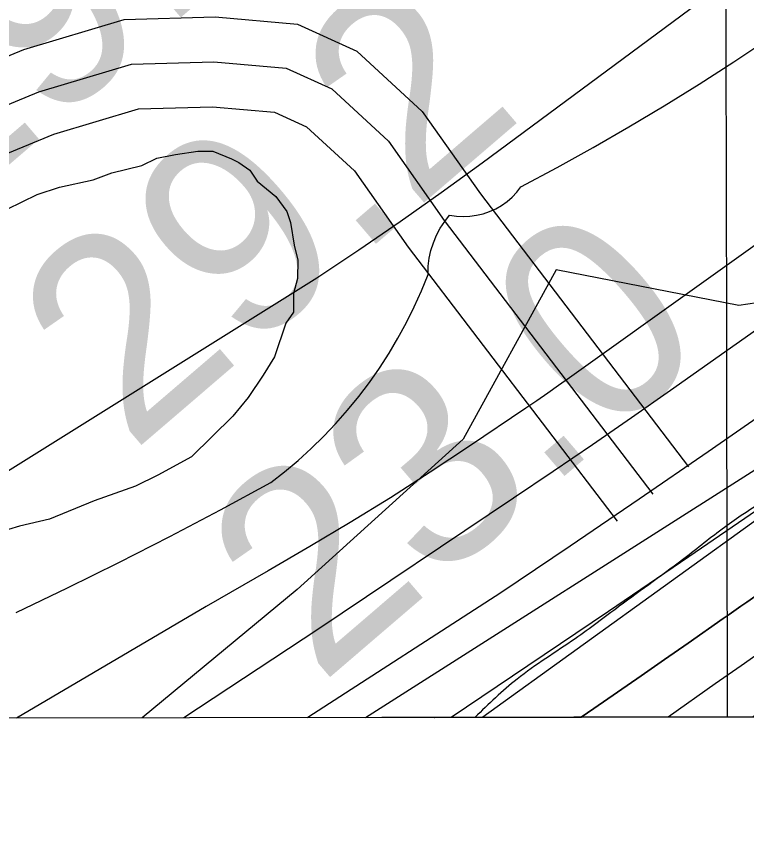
# Model space of a CAD drawing. Extents: x 3324104 to 3361979, y 612876 to 638273.
# Drawn here: x 3349039.7 to 3349284.1, y 618256.9 to 618528.1 of the extents above; entities that cross this region are included whole.
import ezdxf

# ---------------------------------------------------------------- set-up
doc = ezdxf.new("R2010")
doc.units = 0
for name, color, linetype in [('V-GRID-FRAM', 7, 'Continuous'), ('V-GRID-MAJR', 7, 'Continuous'), ('V-RIVR-EDGE', 7, 'Continuous'), ('V-RIVR-RANG', 7, 'Continuous'), ('V-ROAD-CNTR', 7, 'Continuous'), ('V-RRAP-FSHR', 7, 'Continuous'), ('V-RRAP-RVMT', 7, 'Continuous'), ('V-SITE-VEGE', 7, 'Continuous'), ('V-TOPO-DPTH', 7, 'Continuous'), ('V-TOPO-MAJR', 7, 'Continuous'), ('V-TOPO-MINR', 7, 'Continuous'), ('V-TOPO-WATR', 7, 'Continuous'), ('V-WETL-SWMP', 7, 'Continuous')]:
    doc.layers.add(name, color=color, linetype=linetype)

msp = doc.modelspace()

# ---------------------------------------------------------------- linework, layer by layer
at = {"layer": 'V-GRID-FRAM'}
msp.add_lwpolyline([(3328194.09, 636440.75), (3359767.89, 636495.86), (3359807.56, 618312.07), (3328217.89, 618256.93), (3328194.09, 636440.75)], dxfattribs=at)
at = {"layer": 'V-GRID-MAJR'}
msp.add_spline([(3349277.67, 618293.69), (3349266.22, 624351.87), (3349254.76, 630413.14), (3349243.29, 636474.43), (3349243.29, 636477.49)], degree=3, dxfattribs=at)
at = {"layer": 'V-RIVR-EDGE'}
msp.add_spline([(3356051.95, 622889.63), (3356029.15, 622881.43), (3356012.46, 622875.66), (3355994.6, 622867.17), (3355977.52, 622859.07), (3355958.5, 622850.97), (3355948.4, 622843.24), (3355934.03, 622834.75), (3355904.12, 622817.76), (3355878.1, 622802.31), (3355856.74, 622790.34), (3355829.95, 622776.44), (3355805.11, 622765.65), (3355764.72, 622744.81), (3355744.14, 622733.61), (3355694.06, 622710.85), (3355668.43, 622698.12), (3355641.64, 622685), (3355605.15, 622669.19), (3355569.44, 622657.26), (3355539.17, 622646.47), (3355510.83, 622636.85), (3355482.11, 622628.39), (3355461.93, 622623.01), (3355442.52, 622614.14), (3355422.73, 622607.21), (3355409.53, 622603.36), (3355388.97, 622597.59), (3355371.88, 622589.49), (3355348.98, 622581.02), (3355297.71, 622547.02), (3355260.04, 622525.78), (3355211.1, 622494.49), (3355190.13, 622484.46), (3355184.7, 622482.92), (3355179.26, 622477.89), (3355174.21, 622475.58), (3355160.62, 622470.96), (3355143.54, 622463.63), (3355133.06, 622457.07), (3355125.67, 622450.49), (3355113.25, 622443.93), (3355096.93, 622433.11), (3355081.02, 622426.95), (3355064.32, 622419.23), (3355056.95, 622418.86), (3355048.8, 622414.62), (3355041.8, 622406.88), (3355036.76, 622406.5), (3355031.32, 622405.74), (3355027.05, 622404.2), (3355017.34, 622396.08), (3355010.74, 622394.93), (3355001.42, 622388.36), (3354988.6, 622379.09), (3354972.29, 622369.43), (3354947.44, 622356.31), (3354937.73, 622351.68), (3354926.08, 622343.56), (3354903.15, 622326.56), (3354891.11, 622318.06), (3354883.33, 622307.22), (3354879.44, 622304.12), (3354875.17, 622302.58), (3354867.8, 622299.11), (3354853.03, 622288.29), (3354842.54, 622279.01), (3354826.61, 622267.41), (3354807.2, 622259.71), (3354793.23, 622255.47), (3354765.68, 622249.73), (3354748.61, 622245.5), (3354734.63, 622239.33), (3354712.11, 622227.37), (3354697.74, 622218.87), (3354685.31, 622209.98), (3354640.65, 622184.5), (3354622.01, 622176.01), (3354616.19, 622175.25), (3354603.38, 622167.52), (3354578.92, 622157.11), (3354554.46, 622147.48), (3354537.39, 622142.87), (3354530.78, 622137.84), (3354500.11, 622122.79), (3354463.61, 622102.33), (3354417.79, 622078.79), (3354386.33, 622060.64), (3354340.11, 622032.44), (3354321.08, 622021.25), (3354284.96, 621998.84), (3354257, 621982.24), (3354217, 621958.68), (3354194.08, 621942.84), (3354176.99, 621931.63), (3354157.57, 621921.98), (3354141.64, 621910.39), (3354135.42, 621904.2), (3354130.36, 621897.62), (3354120.65, 621891.05), (3354103.96, 621882.95), (3354075.58, 621856.65), (3354044.89, 621835.39), (3354013.04, 621812.21), (3353971.47, 621781.67), (3353947.77, 621763.5), (3353941.17, 621763.52), (3353935.35, 621762.76), (3353929.53, 621760.06), (3353924.87, 621756.58), (3353920.59, 621751.55), (3353917.08, 621742.64), (3353910.48, 621741.49), (3353904.66, 621738.4), (3353893.78, 621731.06), (3353879.8, 621721.4), (3353866.19, 621708.64), (3353854.92, 621697.42), (3353843.26, 621687.75), (3353839.77, 621688.54), (3353831.23, 621686.23), (3353823.08, 621681.21), (3353818.03, 621677.34), (3353800.94, 621666.14), (3353790.85, 621663.06), (3353781.91, 621654.94), (3353777.63, 621651.85), (3353776.07, 621648.75), (3353775.67, 621643.71), (3353772.18, 621641), (3353755.87, 621632.13), (3353735.68, 621622.09), (3353718.58, 621608.17), (3353704.21, 621600.45), (3353694.12, 621596.6), (3353683.64, 621592.36), (3353671.21, 621584.25), (3353642.07, 621562.99), (3353598.95, 621534.01), (3353578.37, 621522.43), (3353556.23, 621507.75), (3353547.68, 621501.95), (3353525.93, 621489.21), (3353513.12, 621481.09), (3353497.18, 621468.34), (3353476.98, 621450.94), (3353453.28, 621436.65), (3353435.8, 621424.67), (3353404.72, 621401.09), (3353378.3, 621380.21), (3353361.59, 621368.62), (3353339.46, 621355.1), (3353319.65, 621342.35), (3353299.45, 621329.99), (3353283.54, 621324.6), (3353273.05, 621317.65), (3353254.77, 621295.98), (3353236.88, 621275.47), (3353219.39, 621258.83), (3353195.69, 621241.44), (3353168.49, 621221.34), (3353137.81, 621201.64), (3353112.17, 621185.03), (3353065.55, 621151.79), (3353022.05, 621122.82), (3352993.29, 621100.39), (3352956, 621073.34), (3352907.05, 621037.78), (3352853.8, 620991.77), (3352787.76, 620942.29), (3352749.68, 620913.3), (3352736.85, 620900.92), (3352733.34, 620892.79), (3352728.67, 620886.59), (3352718.96, 620881.19), (3352691.78, 620864.58), (3352660.31, 620841.78), (3352640.5, 620828.25), (3352623.39, 620811.23), (3352605.12, 620792.27), (3352593.46, 620783), (3352582.59, 620778.76), (3352566.29, 620771.43), (3352548.04, 620764.49), (3352522.41, 620750.98), (3352494.45, 620735.54), (3352482.41, 620727.04), (3352479.3, 620723.17), (3352476.96, 620717.36), (3352470.74, 620711.94), (3352455.99, 620707.33), (3352443.18, 620700.38), (3352419.1, 620685.7), (3352392.3, 620669.09), (3352362.78, 620650.94), (3352339.08, 620634.32), (3352315.38, 620615.38), (3352284.68, 620590.63), (3352258.65, 620571.31), (3352228.74, 620550.05), (3352193.39, 620527.65), (3352156.88, 620504.86), (3352131.63, 620487.47), (3352093.95, 620462.36), (3352049.28, 620432.99), (3351990.23, 620391.26), (3351936.63, 620357.26), (3351851.55, 620293.87), (3351833.29, 620281.51), (3351816.98, 620273.79), (3351794.06, 620257.95), (3351767.65, 620240.95), (3351719.86, 620206.17), (3351680.63, 620177.57), (3351657.32, 620160.56), (3351637.11, 620145.87), (3351623.13, 620135.44), (3351603.32, 620124.24), (3351588.57, 620120.01), (3351567.22, 620109.59), (3351552.08, 620103.43), (3351538.1, 620096.48), (3351523.73, 620086.43), (3351510.91, 620076.38), (3351503.52, 620069.81), (3351495.35, 620057.42), (3351486, 620042.32), (3351479.39, 620032.64), (3351469.67, 620022.58), (3351448.3, 620006.34), (3351431.59, 619994.75), (3351404.78, 619973.88), (3351377.97, 619951.84), (3351358.93, 619936.37), (3351332.12, 619915.5), (3351306.08, 619892.29), (3351274.58, 619858.25), (3351238.83, 619826.92), (3351215.12, 619805.65), (3351171.59, 619767.75), (3351145.54, 619739.51), (3351124.55, 619722.11), (3351105.9, 619707.81), (3351089.59, 619696.99), (3351079.49, 619691.2), (3351074.04, 619683.45), (3351058.1, 619666.43), (3351043.34, 619655.22), (3351015.36, 619633.96), (3350999.05, 619623.14), (3350992.05, 619617.34), (3350979.23, 619606.13), (3350966.01, 619594.53), (3350951.25, 619582.15), (3350935.7, 619567.84), (3350923.26, 619555.08), (3350910.05, 619544.25), (3350888.29, 619528.02), (3350846.74, 619504.08), (3350821.49, 619490.18), (3350811.39, 619483.61), (3350805.96, 619480.52), (3350800.9, 619473.16), (3350797.41, 619473.17), (3350793.92, 619474.35), (3350788.88, 619473.58), (3350786.93, 619472.04), (3350785.37, 619467.39), (3350785.36, 619462.73), (3350779.53, 619456.15), (3350765.93, 619445.72), (3350746.11, 619428.7), (3350722.4, 619408.98), (3350716.19, 619407.06), (3350713.08, 619403.96), (3350711.13, 619396.99), (3350708.79, 619391.57), (3350704.52, 619391.58), (3350693.26, 619385.79), (3350686.65, 619379.6), (3350679.64, 619368.37), (3350661.38, 619354.45), (3350648.56, 619344.4), (3350645.46, 619344.8), (3350638.47, 619339.39), (3350623.32, 619330.5), (3350616.33, 619326.26), (3350602.35, 619317.37), (3350598.83, 619308.85), (3350582.91, 619299.19), (3350553.77, 619276), (3350526.18, 619255.51), (3350493.55, 619231.94), (3350474.9, 619219.57), (3350474.5, 619213.76), (3350470.22, 619207.17), (3350458.96, 619202.55), (3350446.14, 619194.05), (3350441.09, 619189.79), (3350438.76, 619186.31), (3350434.48, 619180.89), (3350414.67, 619167.76), (3350401.46, 619159.26), (3350384.75, 619146.89), (3350369.6, 619133.74), (3350356.39, 619125.24), (3350350.95, 619119.05), (3350347.43, 619109.36), (3350338.1, 619097.75), (3350324.88, 619083.82), (3350308.55, 619069.9), (3350300.39, 619062.56), (3350296.13, 619062.57), (3350291.47, 619062.19), (3350274.77, 619050.6), (3350258.45, 619037.45), (3350251.84, 619032.81), (3350244.08, 619029.34), (3350233.61, 619028.21), (3350227.39, 619024.34), (3350220.39, 619016.99), (3350213, 619007.32), (3350202.12, 618996.87), (3350193.57, 618989.52), (3350179.6, 618985.29), (3350173.77, 618980.65), (3350164.84, 618977.96), (3350162.12, 618975.25), (3350159.39, 618971.38), (3350154.33, 618963.64), (3350145.78, 618953.19), (3350125.96, 618938.11), (3350102.66, 618923.05), (3350094.5, 618918.41), (3350086.34, 618913), (3350075.07, 618901.01), (3350064.19, 618892.12), (3350039.32, 618873.57), (3350021.84, 618861.59), (3350002.03, 618848.84), (3349991.94, 618844.21), (3349964.36, 618826.44), (3349938.72, 618807.11), (3349915.41, 618792.82), (3349892.5, 618778.92), (3349868.02, 618761.91), (3349852.49, 618753.03), (3349842.79, 618749.95), (3349830.35, 618739.13), (3349804.32, 618720.19), (3349777.9, 618697.76), (3349751.86, 618677.66), (3349729.72, 618661.43), (3349703.69, 618642.88), (3349678.84, 618629.75), (3349648.93, 618611.99), (3349624.46, 618594.99), (3349592.61, 618575.67), (3349570.48, 618564.87), (3349549.5, 618548.63), (3349505.21, 618518.11), (3349479.19, 618499.94), (3349471.42, 618494.53), (3349458.99, 618487.59), (3349438.4, 618472.12), (3349412.37, 618452.41), (3349379.73, 618429.61), (3349350.21, 618410.29), (3349303.2, 618374.73), (3349277.56, 618357.73), (3349263.97, 618347.29), (3349241.43, 618330.68), (3349226.67, 618319.85), (3349207.25, 618306.33), (3349193.17, 618293.54)], degree=3, dxfattribs=at)
at = {"layer": 'V-ROAD-CNTR'}
for points in [[(3348889.18, 618485.3), (3348895.11, 618485.22), (3348925.03, 618483.67), (3348941.39, 618483.56), (3348961.99, 618487.58), (3348983.68, 618492.98), (3348997.97, 618498.66), (3349042.28, 618516.89), (3349075.81, 618526.94), (3349106.25, 618527.85), (3349133.85, 618525.38), (3349153.65, 618516.4), (3349175.56, 618496.21), (3349195.01, 618468.61), (3349264.65, 618377.33)], [(3348867.37, 618470.61), (3348867.37, 618470.61), (3348894.61, 618470.22), (3348924.59, 618468.67), (3348942.79, 618468.55), (3348965.25, 618472.93), (3348988.28, 618478.67), (3349003.6, 618484.76), (3349047.29, 618502.74), (3349078.23, 618512), (3349105.8, 618512.83), (3349129.97, 618510.67), (3349145.25, 618503.74), (3349164.22, 618486.26), (3349182.91, 618459.74), (3349252.73, 618368.23)], [(3348847.26, 618452.18), (3348868.46, 618455.59), (3348894.12, 618455.23), (3348924.15, 618453.68), (3348944.19, 618453.54), (3348968.5, 618458.28), (3348992.89, 618464.36), (3349009.22, 618470.85), (3349052.31, 618488.58), (3349080.64, 618497.07), (3349105.36, 618497.81), (3349126.09, 618495.96), (3349136.86, 618491.07), (3349152.88, 618476.31), (3349170.82, 618450.86), (3349240.8, 618359.13)]]:
    msp.add_lwpolyline(points, dxfattribs=at)
at = {"layer": 'V-RRAP-FSHR'}
msp.add_lwpolyline([(3349156.55, 618293.48), (3349290.84, 618378.98), (3349409.37, 618477.79), (3349541.25, 618565.26), (3349771.64, 618715.9), (3349922.45, 618808.45), (3350215.79, 619019.76), (3350269.12, 619069.35), (3350501.35, 619248.31), (3350630.24, 619348.58), (3350981.59, 619636.83), (3351335.34, 619937.32), (3351550.69, 620108.65), (3351713.66, 620224.46), (3351812.36, 620304.63), (3352053.37, 620458.3), (3352414.71, 620728.03), (3352590.48, 620825.76), (3352682.34, 620894.14), (3352964.07, 621108.39), (3353211.76, 621284.79), (3354078.79, 621880.27)], dxfattribs=at)
at = {"layer": 'V-RRAP-RVMT'}
for p, q in [((3349425.32, 618459.13), (3349195.8, 618293.55)), ((3349179.73, 618293.56), (3349179.67, 618293.52)), ((3349179.67, 618293.52), (3349179.76, 618293.52)), ((3349179.76, 618293.52), (3349179.73, 618293.56)), ((3349195.8, 618293.55), (3349647.98, 618294.34))]:
    msp.add_line(p, q, dxfattribs=at)
at = {"layer": 'V-SITE-VEGE'}
for p, q in [((3349092.98, 618481.81), (3349100.47, 618482.99)), ((3349100.47, 618482.99), (3349105.46, 618482.95)), ((3349105.46, 618482.95), (3349111.68, 618480.41)), ((3349081.72, 618478.16), (3349086.73, 618480.61)), ((3349086.73, 618480.61), (3349092.98, 618481.81)), ((3349111.68, 618480.41), (3349114.17, 618479.14)), ((3349071.71, 618475.74), (3349081.72, 618478.16)), ((3349114.17, 618479.14), (3349117.89, 618476.61)), ((3349065.46, 618473.3), (3349071.71, 618475.74)), ((3349117.89, 618476.61), (3349120.35, 618472.85)), ((3349054.2, 618470.9), (3349065.46, 618473.3)), ((3349120.35, 618472.85), (3349126.55, 618467.81)), ((3349046.7, 618468.46), (3349054.2, 618470.9)), ((3349036.67, 618463.56), (3349046.7, 618468.46)), ((3349126.55, 618467.81), (3349130.25, 618462.79)), ((3349130.25, 618462.79), (3349131.47, 618459.03)), ((3349131.47, 618459.03), (3349132.66, 618451.54)), ((3349132.66, 618451.54), (3349133.86, 618446.53)), ((3349133.86, 618446.53), (3349133.81, 618440.3)), ((3349133.81, 618440.3), (3349132.52, 618435.32)), ((3349132.52, 618435.32), (3349132.47, 618429.08)), ((3349132.47, 618429.08), (3349129.95, 618425.35)), ((3349129.95, 618425.35), (3349126.11, 618414.16)), ((3349126.11, 618414.16), (3349122.31, 618407.95)), ((3349122.31, 618407.95), (3349117.27, 618400.5)), ((3349117.27, 618400.5), (3349112.22, 618394.31)), ((3349112.22, 618394.31), (3349098.38, 618380.69)), ((3349098.38, 618380.69), (3349087.1, 618374.55)), ((3349087.1, 618374.55), (3349079.59, 618370.86)), ((3349079.59, 618370.86), (3349065.82, 618365.99)), ((3349065.82, 618365.99), (3349050.8, 618359.87)), ((3349050.8, 618359.87), (3349040.79, 618357.46)), ((3349040.79, 618357.46), (3349028.29, 618353.82))]:
    msp.add_line(p, q, dxfattribs=at)
at = {"layer": 'V-TOPO-DPTH'}
for points in [[(3350529.16, 619303.17), (3350500.06, 619280.45), (3350296.05, 619120.33), (3350246.02, 619081.28), (3350195.85, 619042.4), (3350145.48, 619003.79), (3350094.97, 618965.36), (3350058.39, 618937.67), (3350025.94, 618913.39), (3349993.33, 618889.34), (3349960.47, 618865.63), (3349927.44, 618842.15), (3349636.9, 618637.95), (3349572.22, 618592.55), (3349507.51, 618547.2), (3349442.74, 618501.92), (3349377.95, 618456.69), (3349294.19, 618398.29), (3349271.2, 618382.36), (3349248.15, 618366.51), (3349225.02, 618350.78), (3349201.83, 618335.14), (3349137.27, 618293.44), (3349228.72, 618293.6)], [(3350597.73, 619225.34), (3350500.92, 619156.58), (3350439.8, 619113.08), (3350378.74, 619069.49), (3350317.77, 619025.76), (3350256.87, 618981.95), (3350088.3, 618860.4), (3350064.21, 618843.07), (3350040.08, 618825.78), (3350015.92, 618808.54), (3349991.73, 618791.35), (3349857.9, 618696.43), (3349766.72, 618631.87), (3349675.49, 618567.39), (3349584.17, 618503.04), (3349492.78, 618438.78), (3349352.68, 618340.39), (3349327.13, 618322.44), (3349301.57, 618304.48), (3349286.25, 618293.7), (3349228.72, 618293.6)], [(3349228.72, 618293.6), (3349232.97, 618296.52), (3349240.86, 618301.95), (3349248.74, 618307.39), (3349256.61, 618312.86), (3349264.47, 618318.33), (3349276.26, 618326.57), (3349278.22, 618327.94), (3349282.13, 618330.69), (3349284.09, 618332.06), (3349776.32, 618679.17)], [(3349228.72, 618293.6), (3349232.97, 618296.52), (3349240.86, 618301.95), (3349248.74, 618307.39), (3349256.61, 618312.86), (3349264.47, 618318.33), (3349276.26, 618326.57), (3349278.22, 618327.94), (3349282.13, 618330.69), (3349284.09, 618332.06), (3349776.32, 618679.17)]]:
    msp.add_lwpolyline(points, dxfattribs=at)
at = {"layer": 'V-TOPO-MAJR'}
msp.add_lwpolyline([(3350633.3, 619692.73), (3350422.84, 619538.3), (3350412.81, 619530.71), (3350402.94, 619522.92), (3349941.4, 619027.92), (3349925.76, 619015.18), (3349909.94, 619002.67), (3349893.86, 618990.5), (3349877.6, 618978.56), (3349780.03, 618908.52), (3349714.96, 618861.59), (3349650.02, 618814.47), (3349585.29, 618767.08), (3349520.69, 618719.5), (3349195.54, 618478.94), (3349181.92, 618469.04), (3349168.2, 618459.3), (3349154.31, 618449.79), (3349140.32, 618440.44), (3348904.31, 618293.04)], dxfattribs=at)
at = {"layer": 'V-TOPO-MINR'}
for points in [[(3350536.11, 619347.28), (3350519.84, 619334.5), (3350510.06, 619326.84), (3350500.26, 619319.21), (3350490.44, 619311.6), (3350480.61, 619304), (3350013.56, 618944.47), (3349994.09, 618929.62), (3349974.54, 618914.88), (3349954.85, 618900.31), (3349935.08, 618885.85), (3349812.25, 618796.86), (3349730.9, 618738.14), (3349649.4, 618679.62), (3349567.69, 618621.4), (3349485.84, 618563.38), (3349258.58, 618402.92), (3349245.54, 618393.78), (3349232.46, 618384.71), (3349219.3, 618375.73), (3349206.11, 618366.81), (3349140.63, 618322.92), (3349095.82, 618293.37)], [(3350529.16, 619303.17), (3350500.06, 619280.45), (3350296.05, 619120.33), (3350246.02, 619081.28), (3350195.85, 619042.4), (3350145.48, 619003.79), (3350094.97, 618965.36), (3350058.39, 618937.67), (3350025.94, 618913.39), (3349993.33, 618889.34), (3349960.47, 618865.63), (3349927.44, 618842.15), (3349636.9, 618637.95), (3349572.22, 618592.55), (3349507.51, 618547.2), (3349442.74, 618501.92), (3349377.95, 618456.69), (3349294.19, 618398.29), (3349271.2, 618382.36), (3349248.15, 618366.51), (3349225.02, 618350.78), (3349201.83, 618335.14), (3349137.27, 618293.44)], [(3350527.58, 619216.4), (3350512.93, 619205.3), (3350062.53, 618865.11), (3350045.97, 618852.69), (3350029.35, 618840.37), (3350012.64, 618828.16), (3349995.87, 618816.04), (3349897.67, 618745.61), (3349831.69, 618698.43), (3349765.62, 618651.37), (3349699.43, 618604.48), (3349633.16, 618557.71), (3349308.24, 618329.07), (3349299.57, 618322.97), (3349290.9, 618316.88), (3349282.22, 618310.79), (3349273.54, 618304.7), (3349257.79, 618293.65)], [(3349716.79, 618758.81), (3349224.8, 618407.11), (3349221.17, 618404.54), (3349217.54, 618401.99), (3349213.88, 618399.47), (3349210.21, 618396.97), (3349191.38, 618384.25), (3349178.2, 618375.54), (3349164.9, 618367.01), (3349151.45, 618358.74), (3349137.88, 618350.65), (3349123.94, 618342.53), (3349103.26, 618330.62), (3349039.77, 618293.27)], [(3349291.58, 618365.66), (3349264.72, 618347.27), (3349237.8, 618328.97), (3349210.85, 618310.73), (3349185.23, 618293.53)]]:
    msp.add_lwpolyline(points, dxfattribs=at)
at = {"layer": 'V-TOPO-WATR'}
msp.add_lwpolyline([(3349776.32, 618679.17), (3349284.09, 618332.06), (3349282.13, 618330.69), (3349278.22, 618327.94), (3349276.26, 618326.57), (3349264.47, 618318.33), (3349256.61, 618312.86), (3349248.74, 618307.39), (3349240.86, 618301.95), (3349232.97, 618296.52), (3349228.72, 618293.6)], dxfattribs=at)
at = {"layer": 'V-WETL-SWMP'}
for p, q in [((3349279.78, 618512.84), (3349291.24, 618520.48)), ((3349268.2, 618505.4), (3349279.78, 618512.84)), ((3349256.5, 618498.14), (3349268.2, 618505.4)), ((3349244.69, 618491.07), (3349256.5, 618498.14)), ((3349232.76, 618484.19), (3349244.69, 618491.07)), ((3349220.72, 618477.51), (3349232.76, 618484.19)), ((3349208.57, 618471.03), (3349220.72, 618477.51)), ((3349205.62, 618467.6), (3349207.18, 618469.25)), ((3349207.18, 618469.25), (3349208.57, 618471.03)), ((3349203.91, 618466.12), (3349205.62, 618467.6)), ((3349198.05, 618462.75), (3349200.11, 618463.68)), ((3349200.11, 618463.68), (3349202.07, 618464.81)), ((3349202.07, 618464.81), (3349203.91, 618466.12)), ((3349183.04, 618459.46), (3349184.71, 618461.58)), ((3349184.71, 618461.58), (3349186.95, 618461.24)), ((3349186.95, 618461.24), (3349189.21, 618461.11)), ((3349189.21, 618461.11), (3349191.47, 618461.2)), ((3349191.47, 618461.2), (3349193.71, 618461.5)), ((3349193.71, 618461.5), (3349195.91, 618462.02)), ((3349195.91, 618462.02), (3349198.05, 618462.75)), ((3349181.57, 618457.2), (3349183.04, 618459.46)), ((3349180.31, 618454.81), (3349181.57, 618457.2)), ((3349179.27, 618452.32), (3349180.31, 618454.81)), ((3349178.46, 618449.74), (3349179.27, 618452.32)), ((3349177.89, 618447.1), (3349178.46, 618449.74)), ((3349177.56, 618444.42), (3349177.89, 618447.1)), ((3349177.48, 618441.72), (3349177.56, 618444.42)), ((3349220.31, 618443.19), (3349189.23, 618386.59)), ((3349281.44, 618431.32), (3349220.31, 618443.19)), ((3349175.27, 618436.26), (3349177.48, 618441.72)), ((3349172.85, 618430.88), (3349175.27, 618436.26)), ((3349315.59, 618436.29), (3349281.44, 618431.32)), ((3349170.24, 618425.6), (3349172.85, 618430.88)), ((3349167.42, 618420.42), (3349170.24, 618425.6)), ((3349164.42, 618415.34), (3349167.42, 618420.42)), ((3349161.23, 618410.39), (3349164.42, 618415.34)), ((3349157.85, 618405.55), (3349161.23, 618410.39)), ((3349154.29, 618400.85), (3349157.85, 618405.55)), ((3349150.57, 618396.29), (3349154.29, 618400.85)), ((3349146.67, 618391.86), (3349150.57, 618396.29)), ((3349142.61, 618387.59), (3349146.67, 618391.86)), ((3349189.23, 618386.59), (3349133.71, 618336.32)), ((3349138.39, 618383.47), (3349142.61, 618387.59)), ((3349134.02, 618379.51), (3349138.39, 618383.47)), ((3349129.51, 618375.72), (3349134.02, 618379.51)), ((3349124.85, 618372.1), (3349129.51, 618375.72)), ((3349108.02, 618362.99), (3349124.85, 618372.1)), ((3349091.08, 618354.09), (3349108.02, 618362.99)), ((3349074.03, 618345.39), (3349091.08, 618354.09)), ((3349056.88, 618336.89), (3349074.03, 618345.39)), ((3349039.63, 618328.61), (3349056.88, 618336.89)), ((3349133.71, 618336.32), (3349081.85, 618293.35)), ((3349081.85, 618293.35), (3348953.23, 618293.12))]:
    msp.add_line(p, q, dxfattribs=at)

# ---------------------------------------------------------------- texts
at = {"layer": 'V-RIVR-RANG'}
for s, p in [('29.5', (3349012.91, 618457.47)), ('29.2', (3349078.19, 618381.72)), ('23.0', (3349141.28, 618304.08))]:
    msp.add_text(s, height=67, rotation=40.6183, dxfattribs=at).set_placement(p)

doc.saveas('drawing.dxf')
